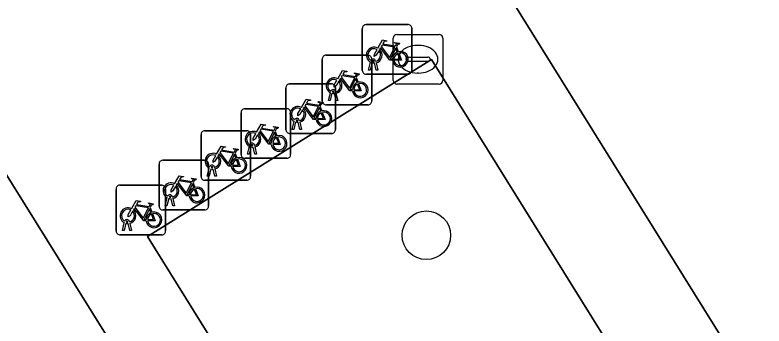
# Model space of a CAD drawing. Extents: x 159279 to 160377, y 384531 to 385888.
# Drawn here: x 159803.8 to 159818.92, y 385532.68 to 385538.95 of the extents above; entities that cross this region are included whole.
import ezdxf

# ---------------------------------------------------------------- set-up
doc = ezdxf.new("R2010")
doc.units = 0
for name, color, linetype in [('IMGEO_Boom', 7, 'Continuous'), ('IMGEO_Fietsenrek', 7, 'Continuous'), ('IMGEO_Groenvoorziening', 7, 'Continuous'), ('IMGEO_Kolk', 7, 'Continuous'), ('IMGEO_Pand', 7, 'Continuous'), ('IMGEO_Rijbaan_lokaal_open', 7, 'Continuous'), ('IMGEO_Voetpad_open', 7, 'Continuous')]:
    doc.layers.add(name, color=color, linetype=linetype)

msp = doc.modelspace()

# ---------------------------------------------------------------- linework, layer by layer
at = {"layer": 'IMGEO_Boom'}
msp.add_circle((159812.101, 385534.508), 0.489, dxfattribs=at)
at = {"layer": 'IMGEO_Fietsenrek'}
for p, q in [((159810.883, 385538.753), (159811.724, 385538.753)), ((159811.724, 385538.753), (159810.883, 385538.753)), ((159810.808, 385537.828), (159810.808, 385538.669)), ((159810.808, 385538.669), (159810.808, 385537.828)), ((159811.808, 385538.678), (159811.808, 385537.837)), ((159811.808, 385537.837), (159811.808, 385538.678)), ((159811.495, 385538.302), (159811.531, 385538.207)), ((159810.074, 385538.136), (159810.915, 385538.136)), ((159810.915, 385538.136), (159810.074, 385538.136)), ((159809.999, 385537.211), (159809.999, 385538.052)), ((159809.999, 385538.052), (159809.999, 385537.211)), ((159810.935, 385537.837), (159810.974, 385537.997)), ((159811.004, 385537.985), (159810.969, 385537.837)), ((159810.999, 385538.061), (159810.999, 385537.22)), ((159810.999, 385537.22), (159810.999, 385538.061)), ((159811.046, 385538.009), (159811.045, 385538.013)), ((159811.087, 385537.837), (159811.053, 385537.979)), ((159811.077, 385538.02), (159811.078, 385538.013)), ((159811.085, 385537.983), (159811.12, 385537.837)), ((159810.969, 385537.837), (159810.935, 385537.837)), ((159811.12, 385537.837), (159811.087, 385537.837)), ((159810.686, 385537.685), (159810.722, 385537.59)), ((159811.733, 385537.753), (159810.892, 385537.753)), ((159810.892, 385537.753), (159811.733, 385537.753)), ((159809.342, 385537.558), (159810.183, 385537.558)), ((159810.183, 385537.558), (159809.342, 385537.558)), ((159809.267, 385536.633), (159809.267, 385537.474)), ((159809.267, 385537.474), (159809.267, 385536.633)), ((159810.126, 385537.22), (159810.165, 385537.38)), ((159810.195, 385537.368), (159810.16, 385537.22)), ((159810.237, 385537.392), (159810.236, 385537.396)), ((159810.278, 385537.22), (159810.244, 385537.362)), ((159810.267, 385537.483), (159810.267, 385536.642)), ((159810.267, 385536.642), (159810.267, 385537.483)), ((159810.268, 385537.403), (159810.269, 385537.396)), ((159810.276, 385537.366), (159810.311, 385537.22)), ((159810.16, 385537.22), (159810.126, 385537.22)), ((159810.311, 385537.22), (159810.278, 385537.22)), ((159808.437, 385537.058), (159809.278, 385537.058)), ((159809.278, 385537.058), (159808.437, 385537.058)), ((159809.954, 385537.107), (159809.99, 385537.012)), ((159810.924, 385537.136), (159810.083, 385537.136)), ((159810.083, 385537.136), (159810.924, 385537.136)), ((159808.362, 385536.133), (159808.362, 385536.974)), ((159808.362, 385536.974), (159808.362, 385536.133)), ((159809.362, 385536.983), (159809.362, 385536.142)), ((159809.362, 385536.142), (159809.362, 385536.983)), ((159809.394, 385536.642), (159809.433, 385536.802)), ((159809.463, 385536.79), (159809.428, 385536.642)), ((159809.505, 385536.814), (159809.504, 385536.818)), ((159809.546, 385536.642), (159809.512, 385536.784)), ((159809.536, 385536.825), (159809.537, 385536.818)), ((159809.544, 385536.788), (159809.579, 385536.642)), ((159807.628, 385536.615), (159808.469, 385536.615)), ((159808.469, 385536.615), (159807.628, 385536.615)), ((159809.049, 385536.607), (159809.085, 385536.512)), ((159809.428, 385536.642), (159809.394, 385536.642)), ((159809.579, 385536.642), (159809.546, 385536.642)), ((159807.553, 385535.69), (159807.553, 385536.531)), ((159807.553, 385536.531), (159807.553, 385535.69)), ((159808.553, 385536.54), (159808.553, 385535.699)), ((159808.553, 385535.699), (159808.553, 385536.54)), ((159810.192, 385536.558), (159809.351, 385536.558)), ((159809.351, 385536.558), (159810.192, 385536.558)), ((159808.489, 385536.142), (159808.528, 385536.302)), ((159808.6, 385536.314), (159808.599, 385536.318)), ((159808.631, 385536.325), (159808.632, 385536.318)), ((159808.24, 385536.164), (159808.276, 385536.069)), ((159808.558, 385536.29), (159808.523, 385536.142)), ((159808.641, 385536.142), (159808.607, 385536.284)), ((159808.639, 385536.288), (159808.674, 385536.142)), ((159806.78, 385536.018), (159807.621, 385536.018)), ((159807.621, 385536.018), (159806.78, 385536.018)), ((159809.287, 385536.058), (159808.446, 385536.058)), ((159808.446, 385536.058), (159809.287, 385536.058)), ((159808.523, 385536.142), (159808.489, 385536.142)), ((159808.674, 385536.142), (159808.641, 385536.142)), ((159806.705, 385535.093), (159806.705, 385535.934)), ((159806.705, 385535.934), (159806.705, 385535.093)), ((159807.68, 385535.699), (159807.719, 385535.859)), ((159807.705, 385535.943), (159807.705, 385535.102)), ((159807.705, 385535.102), (159807.705, 385535.943)), ((159807.749, 385535.847), (159807.714, 385535.699)), ((159807.791, 385535.871), (159807.79, 385535.875)), ((159807.822, 385535.882), (159807.823, 385535.875)), ((159807.83, 385535.845), (159807.865, 385535.699)), ((159807.714, 385535.699), (159807.68, 385535.699)), ((159807.832, 385535.699), (159807.798, 385535.841)), ((159807.865, 385535.699), (159807.832, 385535.699)), ((159807.392, 385535.567), (159807.428, 385535.472)), ((159808.478, 385535.615), (159807.637, 385535.615)), ((159807.637, 385535.615), (159808.478, 385535.615)), ((159805.838, 385534.592), (159805.838, 385535.433)), ((159805.838, 385535.433), (159805.838, 385534.592)), ((159805.913, 385535.517), (159806.754, 385535.517)), ((159806.754, 385535.517), (159805.913, 385535.517)), ((159806.838, 385535.442), (159806.838, 385534.601)), ((159806.838, 385534.601), (159806.838, 385535.442)), ((159806.832, 385535.102), (159806.871, 385535.262)), ((159806.901, 385535.25), (159806.866, 385535.102)), ((159806.943, 385535.274), (159806.942, 385535.278)), ((159806.984, 385535.102), (159806.95, 385535.244)), ((159806.974, 385535.285), (159806.975, 385535.278)), ((159806.982, 385535.248), (159807.017, 385535.102)), ((159806.866, 385535.102), (159806.832, 385535.102)), ((159807.017, 385535.102), (159806.984, 385535.102)), ((159806.525, 385535.066), (159806.561, 385534.971)), ((159807.63, 385535.018), (159806.789, 385535.018)), ((159806.789, 385535.018), (159807.63, 385535.018)), ((159806.107, 385534.784), (159806.108, 385534.777)), ((159805.965, 385534.601), (159806.004, 385534.761)), ((159806.034, 385534.749), (159805.999, 385534.601)), ((159806.076, 385534.773), (159806.075, 385534.777)), ((159806.117, 385534.601), (159806.083, 385534.743)), ((159806.115, 385534.747), (159806.15, 385534.601)), ((159806.763, 385534.517), (159805.922, 385534.517)), ((159805.922, 385534.517), (159806.763, 385534.517)), ((159805.999, 385534.601), (159805.965, 385534.601)), ((159806.15, 385534.601), (159806.117, 385534.601))]:
    msp.add_line(p, q, dxfattribs=at)
for points in [[(159811.121, 385538.279), (159811.216, 385538.443), (159811.302, 385538.429), (159811.304, 385538.42), (159811.248, 385538.409), (159811.221, 385538.364), (159811.477, 385538.323)], [(159811.417, 385538.035), (159811.367, 385538.035), (159811.176, 385538.286), (159811.157, 385538.254)], [(159811.464, 385538.298), (159811.207, 385538.339), (159811.19, 385538.31), (159811.357, 385538.09), (159811.464, 385538.298)], [(159811.512, 385538.2), (159811.482, 385538.277), (159811.373, 385538.059), (159811.416, 385538.059)], [(159811.477, 385538.323), (159811.502, 385538.372), (159811.496, 385538.376), (159811.473, 385538.38), (159811.461, 385538.387), (159811.46, 385538.39), (159811.462, 385538.395), (159811.557, 385538.38), (159811.559, 385538.37), (159811.549, 385538.357), (159811.537, 385538.351), (159811.523, 385538.357), (159811.495, 385538.302)], [(159811.142, 385538.227), (159811.09, 385538.137), (159811.05, 385538.112), (159811.051, 385538.159), (159811.106, 385538.253)], [(159811.446, 385538.059), (159811.566, 385538.058), (159811.522, 385538.172)], [(159811.542, 385538.179), (159811.597, 385538.034), (159811.447, 385538.034)], [(159810.312, 385537.662), (159810.407, 385537.826), (159810.493, 385537.812), (159810.495, 385537.803), (159810.439, 385537.792), (159810.412, 385537.747), (159810.668, 385537.706)], [(159810.608, 385537.418), (159810.558, 385537.418), (159810.367, 385537.669), (159810.348, 385537.637)], [(159810.655, 385537.681), (159810.398, 385537.722), (159810.381, 385537.693), (159810.548, 385537.473), (159810.655, 385537.681)], [(159810.703, 385537.583), (159810.673, 385537.66), (159810.564, 385537.442), (159810.607, 385537.442)], [(159810.668, 385537.706), (159810.693, 385537.755), (159810.687, 385537.759), (159810.664, 385537.763), (159810.652, 385537.77), (159810.651, 385537.773), (159810.653, 385537.778), (159810.748, 385537.763), (159810.75, 385537.753), (159810.74, 385537.74), (159810.728, 385537.734), (159810.714, 385537.74), (159810.686, 385537.685)], [(159810.333, 385537.61), (159810.281, 385537.52), (159810.241, 385537.495), (159810.242, 385537.542), (159810.297, 385537.636)], [(159810.637, 385537.442), (159810.757, 385537.441), (159810.713, 385537.555)], [(159810.733, 385537.562), (159810.788, 385537.417), (159810.638, 385537.417)], [(159809.58, 385537.084), (159809.675, 385537.248), (159809.761, 385537.234), (159809.763, 385537.225), (159809.707, 385537.214), (159809.68, 385537.169), (159809.936, 385537.128)], [(159809.601, 385537.032), (159809.549, 385536.942), (159809.509, 385536.917), (159809.51, 385536.964), (159809.565, 385537.058)], [(159809.876, 385536.84), (159809.826, 385536.84), (159809.635, 385537.091), (159809.616, 385537.059)], [(159809.923, 385537.103), (159809.666, 385537.144), (159809.649, 385537.115), (159809.816, 385536.895), (159809.923, 385537.103)], [(159809.971, 385537.005), (159809.941, 385537.082), (159809.832, 385536.864), (159809.875, 385536.864)], [(159809.936, 385537.128), (159809.961, 385537.177), (159809.955, 385537.181), (159809.932, 385537.185), (159809.92, 385537.192), (159809.919, 385537.195), (159809.921, 385537.2), (159810.016, 385537.185), (159810.018, 385537.175), (159810.008, 385537.162), (159809.996, 385537.156), (159809.982, 385537.162), (159809.954, 385537.107)], [(159809.905, 385536.864), (159810.025, 385536.863), (159809.981, 385536.977)], [(159810.001, 385536.984), (159810.056, 385536.839), (159809.906, 385536.839)], [(159808.675, 385536.584), (159808.77, 385536.748), (159808.856, 385536.734), (159808.858, 385536.725), (159808.802, 385536.714), (159808.775, 385536.669), (159809.031, 385536.628)], [(159809.018, 385536.603), (159808.761, 385536.644), (159808.744, 385536.615), (159808.911, 385536.395), (159809.018, 385536.603)], [(159809.031, 385536.628), (159809.056, 385536.677), (159809.05, 385536.681), (159809.027, 385536.685), (159809.015, 385536.692), (159809.014, 385536.695), (159809.016, 385536.7), (159809.111, 385536.685), (159809.113, 385536.675), (159809.103, 385536.662), (159809.091, 385536.656), (159809.077, 385536.662), (159809.049, 385536.607)], [(159808.696, 385536.532), (159808.644, 385536.442), (159808.604, 385536.417), (159808.605, 385536.464), (159808.66, 385536.558)], [(159808.971, 385536.34), (159808.921, 385536.34), (159808.73, 385536.591), (159808.711, 385536.559)], [(159809.066, 385536.505), (159809.036, 385536.582), (159808.927, 385536.364), (159808.97, 385536.364)], [(159809, 385536.364), (159809.12, 385536.363), (159809.076, 385536.477)], [(159809.096, 385536.484), (159809.151, 385536.339), (159809.001, 385536.339)], [(159807.866, 385536.141), (159807.961, 385536.305), (159808.047, 385536.291), (159808.049, 385536.282), (159807.993, 385536.271), (159807.966, 385536.226), (159808.222, 385536.185)], [(159808.162, 385535.897), (159808.112, 385535.897), (159807.921, 385536.148), (159807.902, 385536.116)], [(159808.209, 385536.16), (159807.952, 385536.201), (159807.935, 385536.172), (159808.102, 385535.952), (159808.209, 385536.16)], [(159808.222, 385536.185), (159808.247, 385536.234), (159808.241, 385536.238), (159808.218, 385536.242), (159808.206, 385536.249), (159808.205, 385536.252), (159808.207, 385536.257), (159808.302, 385536.242), (159808.304, 385536.232), (159808.294, 385536.219), (159808.282, 385536.213), (159808.268, 385536.219), (159808.24, 385536.164)], [(159807.887, 385536.089), (159807.835, 385535.999), (159807.795, 385535.974), (159807.796, 385536.021), (159807.851, 385536.115)], [(159808.257, 385536.062), (159808.227, 385536.139), (159808.118, 385535.921), (159808.161, 385535.921)], [(159808.191, 385535.921), (159808.311, 385535.92), (159808.267, 385536.034)], [(159808.287, 385536.041), (159808.342, 385535.896), (159808.192, 385535.896)], [(159807.018, 385535.544), (159807.113, 385535.708), (159807.199, 385535.694), (159807.201, 385535.685), (159807.145, 385535.674), (159807.118, 385535.629), (159807.374, 385535.588)], [(159807.314, 385535.3), (159807.264, 385535.3), (159807.073, 385535.551), (159807.054, 385535.519)], [(159807.361, 385535.563), (159807.104, 385535.604), (159807.087, 385535.575), (159807.254, 385535.355), (159807.361, 385535.563)], [(159807.409, 385535.465), (159807.379, 385535.542), (159807.27, 385535.324), (159807.313, 385535.324)], [(159807.374, 385535.588), (159807.399, 385535.637), (159807.393, 385535.641), (159807.37, 385535.645), (159807.358, 385535.652), (159807.357, 385535.655), (159807.359, 385535.66), (159807.454, 385535.645), (159807.456, 385535.635), (159807.446, 385535.622), (159807.434, 385535.616), (159807.42, 385535.622), (159807.392, 385535.567)], [(159807.039, 385535.492), (159806.987, 385535.402), (159806.947, 385535.377), (159806.948, 385535.424), (159807.003, 385535.518)], [(159807.343, 385535.324), (159807.463, 385535.323), (159807.419, 385535.437)], [(159807.439, 385535.444), (159807.494, 385535.299), (159807.344, 385535.299)], [(159806.151, 385535.043), (159806.246, 385535.207), (159806.332, 385535.193), (159806.334, 385535.184), (159806.278, 385535.173), (159806.251, 385535.128), (159806.507, 385535.087)], [(159806.494, 385535.062), (159806.237, 385535.103), (159806.22, 385535.074), (159806.387, 385534.854), (159806.494, 385535.062)], [(159806.507, 385535.087), (159806.532, 385535.136), (159806.526, 385535.14), (159806.503, 385535.144), (159806.491, 385535.151), (159806.49, 385535.154), (159806.492, 385535.159), (159806.587, 385535.144), (159806.589, 385535.134), (159806.579, 385535.121), (159806.567, 385535.115), (159806.553, 385535.121), (159806.525, 385535.066)], [(159806.172, 385534.991), (159806.12, 385534.901), (159806.08, 385534.876), (159806.081, 385534.923), (159806.136, 385535.017)], [(159806.447, 385534.799), (159806.397, 385534.799), (159806.206, 385535.05), (159806.187, 385535.018)], [(159806.542, 385534.964), (159806.512, 385535.041), (159806.403, 385534.823), (159806.446, 385534.823)], [(159806.476, 385534.823), (159806.596, 385534.822), (159806.552, 385534.936)], [(159806.572, 385534.943), (159806.627, 385534.798), (159806.477, 385534.798)]]:
    msp.add_lwpolyline(points, dxfattribs=at)
for centre, radius, start, end in [((159810.886, 385538.675), 0.0779, 92.4484, 184.2845), ((159810.886, 385538.675), 0.0779, 92.4484, 184.2845), ((159811.73, 385538.675), 0.0779, 2.4484, 94.2845), ((159811.73, 385538.675), 0.0779, 2.4484, 94.2845), ((159811.048, 385538.138), 0.159, 62.6766, 242.1369), ((159811.048, 385538.138), 0.129, 63.3192, 238.903), ((159810.077, 385538.058), 0.0779, 92.4484, 184.2845), ((159810.077, 385538.058), 0.0779, 92.4484, 184.2845), ((159810.921, 385538.058), 0.0779, 2.4484, 94.2845), ((159810.921, 385538.058), 0.0779, 2.4484, 94.2845), ((159811.048, 385538.138), 0.129, 283.6043, 43.4302), ((159811.048, 385538.138), 0.159, 283.5766, 46.6042), ((159811.575, 385538.054), 0.159, 113.3408, 178.3217), ((159811.575, 385538.054), 0.159, 187.0065, 105.7708), ((159811.575, 385538.054), 0.129, 113.923, 177.9556), ((159811.575, 385538.054), 0.129, 188.6715, 104.5883), ((159811.028, 385538.009), 0.0499, 12.8025, 158.6934), ((159811.048, 385538.138), 0.159, 253.9967, 271.7867), ((159811.028, 385538.009), 0.0174, 12.8025, 163.4502), ((159811.048, 385538.138), 0.129, 253.415, 269.0204), ((159810.886, 385537.831), 0.0779, 182.4484, 274.2845), ((159810.886, 385537.831), 0.0779, 182.4484, 274.2845), ((159811.73, 385537.831), 0.0779, 272.4484, 4.2845), ((159811.73, 385537.831), 0.0779, 272.4484, 4.2845), ((159810.239, 385537.521), 0.159, 62.6766, 242.1369), ((159809.345, 385537.48), 0.0779, 92.4484, 184.2845), ((159809.345, 385537.48), 0.0779, 92.4484, 184.2845), ((159810.239, 385537.521), 0.129, 63.3192, 238.903), ((159810.189, 385537.48), 0.0779, 2.4484, 94.2845), ((159810.189, 385537.48), 0.0779, 2.4484, 94.2845), ((159810.239, 385537.521), 0.129, 283.6043, 43.4302), ((159810.239, 385537.521), 0.159, 283.5766, 46.6042), ((159810.766, 385537.437), 0.159, 113.3408, 178.3217), ((159810.766, 385537.437), 0.159, 187.0065, 105.7708), ((159810.766, 385537.437), 0.129, 113.923, 177.9556), ((159810.766, 385537.437), 0.129, 188.6715, 104.5883), ((159810.219, 385537.392), 0.0499, 12.8025, 158.6934), ((159810.239, 385537.521), 0.159, 253.9967, 271.7867), ((159810.219, 385537.392), 0.0174, 12.8025, 163.4502), ((159810.239, 385537.521), 0.129, 253.415, 269.0204), ((159810.077, 385537.214), 0.0779, 182.4484, 274.2845), ((159810.077, 385537.214), 0.0779, 182.4484, 274.2845), ((159810.921, 385537.214), 0.0779, 272.4484, 4.2845), ((159810.921, 385537.214), 0.0779, 272.4484, 4.2845), ((159808.44, 385536.98), 0.0779, 92.4484, 184.2845), ((159808.44, 385536.98), 0.0779, 92.4484, 184.2845), ((159809.284, 385536.98), 0.0779, 2.4484, 94.2845), ((159809.284, 385536.98), 0.0779, 2.4484, 94.2845), ((159809.507, 385536.943), 0.159, 62.6766, 242.1369), ((159809.507, 385536.943), 0.129, 63.3192, 238.903), ((159809.507, 385536.943), 0.159, 283.5766, 46.6042), ((159809.507, 385536.943), 0.129, 283.6043, 43.4302), ((159810.034, 385536.859), 0.159, 113.3408, 178.3217), ((159810.034, 385536.859), 0.159, 187.0065, 105.7708), ((159810.034, 385536.859), 0.129, 113.923, 177.9556), ((159810.034, 385536.859), 0.129, 188.6715, 104.5883), ((159809.487, 385536.814), 0.0499, 12.8025, 158.6934), ((159809.507, 385536.943), 0.159, 253.9967, 271.7867), ((159809.487, 385536.814), 0.0174, 12.8025, 163.4502), ((159809.507, 385536.943), 0.129, 253.415, 269.0204), ((159807.631, 385536.537), 0.0779, 92.4484, 184.2845), ((159807.631, 385536.537), 0.0779, 92.4484, 184.2845), ((159808.602, 385536.443), 0.159, 62.6766, 242.1369), ((159808.475, 385536.537), 0.0779, 2.4484, 94.2845), ((159808.475, 385536.537), 0.0779, 2.4484, 94.2845), ((159809.345, 385536.636), 0.0779, 182.4484, 274.2845), ((159809.345, 385536.636), 0.0779, 182.4484, 274.2845), ((159810.189, 385536.636), 0.0779, 272.4484, 4.2845), ((159810.189, 385536.636), 0.0779, 272.4484, 4.2845), ((159808.602, 385536.443), 0.129, 63.3192, 238.903), ((159808.602, 385536.443), 0.129, 283.6043, 43.4302), ((159808.602, 385536.443), 0.159, 283.5766, 46.6042), ((159809.129, 385536.359), 0.159, 113.3408, 178.3217), ((159809.129, 385536.359), 0.159, 187.0065, 105.7708), ((159809.129, 385536.359), 0.129, 113.923, 177.9556), ((159809.129, 385536.359), 0.129, 188.6715, 104.5883), ((159808.582, 385536.314), 0.0499, 12.8025, 158.6934), ((159808.582, 385536.314), 0.0174, 12.8025, 163.4502), ((159808.602, 385536.443), 0.129, 253.415, 269.0204), ((159807.793, 385536), 0.159, 62.6766, 242.1369), ((159808.602, 385536.443), 0.159, 253.9967, 271.7867), ((159806.783, 385535.94), 0.0779, 92.4484, 184.2845), ((159806.783, 385535.94), 0.0779, 92.4484, 184.2845), ((159807.627, 385535.94), 0.0779, 2.4484, 94.2845), ((159807.627, 385535.94), 0.0779, 2.4484, 94.2845), ((159807.793, 385536), 0.129, 63.3192, 238.903), ((159807.793, 385536), 0.129, 283.6043, 43.4302), ((159807.793, 385536), 0.159, 283.5766, 46.6042), ((159808.32, 385535.916), 0.159, 113.3408, 178.3217), ((159808.32, 385535.916), 0.159, 187.0065, 105.7708), ((159808.32, 385535.916), 0.129, 113.923, 177.9556), ((159808.32, 385535.916), 0.129, 188.6715, 104.5883), ((159808.44, 385536.136), 0.0779, 182.4484, 274.2845), ((159808.44, 385536.136), 0.0779, 182.4484, 274.2845), ((159809.284, 385536.136), 0.0779, 272.4484, 4.2845), ((159809.284, 385536.136), 0.0779, 272.4484, 4.2845), ((159807.773, 385535.871), 0.0499, 12.8025, 158.6934), ((159807.793, 385536), 0.159, 253.9967, 271.7867), ((159807.773, 385535.871), 0.0174, 12.8025, 163.4502), ((159807.793, 385536), 0.129, 253.415, 269.0204), ((159808.475, 385535.693), 0.0779, 272.4484, 4.2845), ((159808.475, 385535.693), 0.0779, 272.4484, 4.2845), ((159806.945, 385535.403), 0.159, 62.6766, 242.1369), ((159807.631, 385535.693), 0.0779, 182.4484, 274.2845), ((159807.631, 385535.693), 0.0779, 182.4484, 274.2845), ((159805.916, 385535.439), 0.0779, 92.4484, 184.2845), ((159805.916, 385535.439), 0.0779, 92.4484, 184.2845), ((159806.76, 385535.439), 0.0779, 2.4484, 94.2845), ((159806.76, 385535.439), 0.0779, 2.4484, 94.2845), ((159806.945, 385535.403), 0.129, 63.3192, 238.903), ((159806.945, 385535.403), 0.129, 283.6043, 43.4302), ((159806.945, 385535.403), 0.159, 283.5766, 46.6042), ((159807.472, 385535.319), 0.159, 113.3408, 178.3217), ((159807.472, 385535.319), 0.159, 187.0065, 105.7708), ((159807.472, 385535.319), 0.129, 113.923, 177.9556), ((159807.472, 385535.319), 0.129, 188.6715, 104.5883), ((159806.925, 385535.274), 0.0499, 12.8025, 158.6934), ((159806.945, 385535.403), 0.159, 253.9967, 271.7867), ((159806.925, 385535.274), 0.0174, 12.8025, 163.4502), ((159806.945, 385535.403), 0.129, 253.415, 269.0204), ((159806.783, 385535.096), 0.0779, 182.4484, 274.2845), ((159806.783, 385535.096), 0.0779, 182.4484, 274.2845), ((159807.627, 385535.096), 0.0779, 272.4484, 4.2845), ((159807.627, 385535.096), 0.0779, 272.4484, 4.2845), ((159806.078, 385534.902), 0.159, 62.6766, 242.1369), ((159806.078, 385534.902), 0.129, 63.3192, 238.903), ((159806.078, 385534.902), 0.129, 283.6043, 43.4302), ((159806.078, 385534.902), 0.159, 283.5766, 46.6042), ((159806.605, 385534.818), 0.159, 113.3408, 178.3217), ((159806.605, 385534.818), 0.159, 187.0065, 105.7708), ((159806.605, 385534.818), 0.129, 113.923, 177.9556), ((159806.605, 385534.818), 0.129, 188.6715, 104.5883), ((159806.058, 385534.773), 0.0499, 12.8025, 158.6934), ((159806.058, 385534.773), 0.0174, 12.8025, 163.4502), ((159806.078, 385534.902), 0.159, 253.9967, 271.7867), ((159806.078, 385534.902), 0.129, 253.415, 269.0204), ((159805.916, 385534.595), 0.0779, 182.4484, 274.2845), ((159805.916, 385534.595), 0.0779, 182.4484, 274.2845), ((159806.76, 385534.595), 0.0779, 272.4484, 4.2845), ((159806.76, 385534.595), 0.0779, 272.4484, 4.2845)]:
    msp.add_arc(centre, radius, start, end, dxfattribs=at)
at = {"layer": 'IMGEO_Groenvoorziening'}
msp.add_lwpolyline([(159840.851, 385492.078), (159812.202, 385538.048), (159806.473, 385534.483), (159809.878, 385529.013), (159811.731, 385532.526), (159814.639, 385530.991), (159813.941, 385529.719), (159816.177, 385528.506), (159815.471, 385527.208), (159817.734, 385525.98), (159817.027, 385524.69), (159819.259, 385523.46)], dxfattribs=at)
at = {"layer": 'IMGEO_Kolk'}
for p, q in [((159811.432, 385537.629), (159811.432, 385538.481)), ((159811.507, 385538.555), (159812.359, 385538.555)), ((159812.433, 385538.481), (159812.433, 385537.629)), ((159811.92, 385538.335), (159811.945, 385538.335)), ((159811.691, 385538.049), (159811.691, 385538.061)), ((159812.129, 385538.012), (159811.731, 385538.012)), ((159811.734, 385538.098), (159812.132, 385538.098)), ((159812.175, 385538.061), (159812.175, 385538.049)), ((159811.943, 385537.775), (159811.918, 385537.775)), ((159812.359, 385537.555), (159811.507, 385537.555))]:
    msp.add_line(p, q, dxfattribs=at)
for points in [[(159811.432, 385537.629), (159811.432, 385538.481)], [(159811.507, 385538.555), (159812.359, 385538.555)], [(159812.433, 385538.481), (159812.433, 385537.629)], [(159812.359, 385537.555), (159811.507, 385537.555)]]:
    msp.add_lwpolyline(points, dxfattribs=at)
for centre, radius, start, end in [((159811.509, 385538.479), 0.0765, 91.552, 178.448), ((159811.509, 385538.479), 0.0765, 91.552, 178.448), ((159812.357, 385538.479), 0.0765, 1.552, 88.448), ((159812.357, 385538.479), 0.0765, 1.552, 88.448), ((159811.731, 385538.058), 0.0403, 85.8775, 175.7526), ((159811.728, 385538.048), 0.0366, 178.938, 274.7102), ((159812.132, 385538.055), 0.043, 264.8664, 352.4533), ((159812.136, 385538.06), 0.0386, 1.7309, 96.639), ((159811.509, 385537.631), 0.0765, 181.552, 268.448), ((159811.509, 385537.631), 0.0765, 181.552, 268.448), ((159812.357, 385537.631), 0.0765, 271.552, 358.448), ((159812.357, 385537.631), 0.0765, 271.552, 358.448)]:
    msp.add_arc(centre, radius, start, end, dxfattribs=at)
for centre, major_axis, ratio, start_param, end_param in [((159811.919, 385538.055), (-0.387, 0.002), 0.722429, 4.712389, 7.853982), ((159811.944, 385538.055), (-0.39, 0.002), 0.717154, 1.570796, 4.712389)]:
    msp.add_ellipse(centre, major_axis=major_axis, ratio=ratio, start_param=start_param, end_param=end_param, dxfattribs=at)
at = {"layer": 'IMGEO_Pand'}
msp.add_lwpolyline([(159817.007, 385580.869), (159811.586, 385577.468), (159805.406, 385573.591), (159804.077, 385575.728), (159802.913, 385574.996), (159794.714, 385569.897), (159821.203, 385527.404), (159836.253, 385503.261), (159841.644, 385506.638), (159847.853, 385510.528), (159849.182, 385508.397), (159855.088, 385512.08), (159857.661, 385513.679), (159858.523, 385514.215), (159857.359, 385516.083)], close=True, dxfattribs=at)
at = {"layer": 'IMGEO_Rijbaan_lokaal_open'}
msp.add_lwpolyline([(159835.286, 385484.963), (159777.319, 385577.896), (159763.507, 385569.247), (159760.965, 385567.655), (159764.01, 385562.812), (159787.822, 385524.685), (159787.874, 385524.601), (159818.691, 385475.205), (159819.629, 385473.653), (159819.962, 385473.095)], dxfattribs=at)
at = {"layer": 'IMGEO_Voetpad_open'}
for points in [[(159777.319, 385577.896), (159835.286, 385484.963)], [(159836.749, 385485.944), (159835.092, 385488.659), (159828.464, 385499.234), (159826.52, 385502.354), (159819.928, 385512.925), (159818.002, 385516.02), (159809.878, 385529.013), (159806.473, 385534.483), (159812.202, 385538.048), (159840.851, 385492.078), (159844.168, 385486.864), (159847.606, 385489.047), (159844.614, 385493.79), (159842.91, 385492.718), (159836.253, 385503.261), (159821.203, 385527.404), (159794.714, 385569.897), (159802.913, 385574.996)]]:
    msp.add_lwpolyline(points, dxfattribs=at)

doc.saveas('drawing.dxf')
